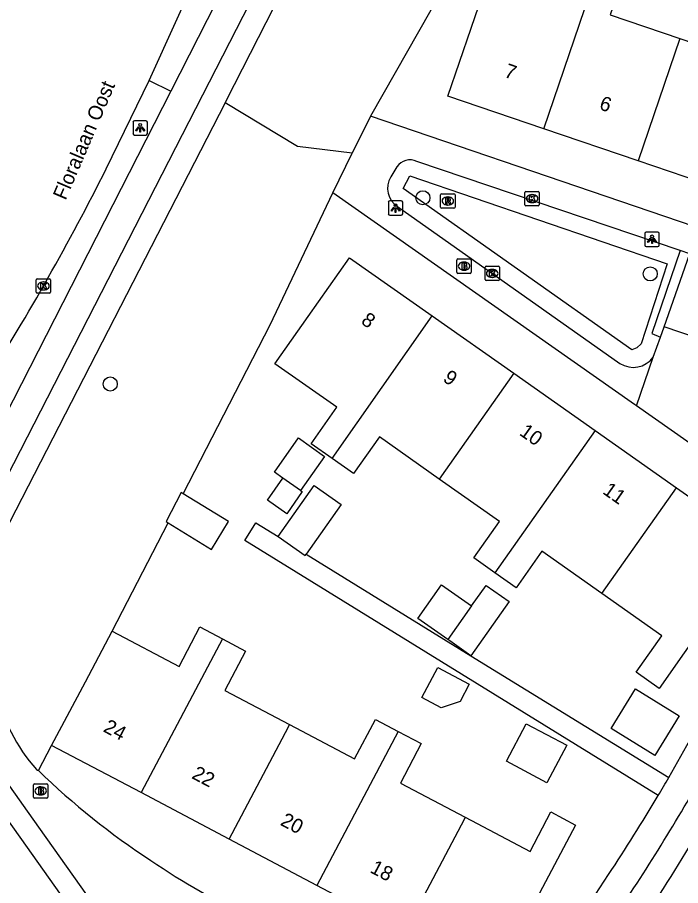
# Model space of a CAD drawing. Extents: x 162675 to 163482, y 379761 to 381227.
# Drawn here: x 163086.7 to 163132.7, y 380915.1 to 380975.4 of the extents above; entities that cross this region are included whole.
import ezdxf

# ---------------------------------------------------------------- set-up
doc = ezdxf.new("R2010")
doc.units = 0
for name, color, linetype in [('IMGEO_Berm_open', 7, 'Continuous'), ('IMGEO_Boom', 7, 'Continuous'), ('IMGEO_Brandkraan', 7, 'Continuous'), ('IMGEO_Fietspad_open', 7, 'Continuous'), ('IMGEO_Gemengd_bos', 7, 'Continuous'), ('IMGEO_Groenvoorziening', 7, 'Continuous'), ('IMGEO_Kolk', 7, 'Continuous'), ('IMGEO_Lichtpunt', 7, 'Continuous'), ('IMGEO_Openbare_ruimte_label', 7, 'Continuous'), ('IMGEO_Pand', 7, 'Continuous'), ('IMGEO_Pand_nummerreeks', 7, 'Continuous'), ('IMGEO_Rijbaan_lokaal_gesloten', 7, 'Continuous'), ('IMGEO_Rijbaan_lokaal_open', 7, 'Continuous'), ('IMGEO_Rioolput', 7, 'Continuous'), ('IMGEO_Voetpad_open', 7, 'Continuous')]:
    doc.layers.add(name, color=color, linetype=linetype)

msp = doc.modelspace()

# ---------------------------------------------------------------- linework, layer by layer
at = {"layer": 'IMGEO_Berm_open'}
msp.add_lwpolyline([(163095.831, 380971.041), (163097.334, 380970.302)], dxfattribs=at)
at = {"layer": 'IMGEO_Boom'}
for centre in [(163114.837, 380962.885), (163130.626, 380957.599), (163093.122, 380949.947)]:
    msp.add_circle(centre, 0.489, dxfattribs=at)
at = {"layer": 'IMGEO_Brandkraan'}
for p, q in [((163117.196, 380957.71), (163117.196, 380958.562)), ((163117.271, 380958.636), (163118.123, 380958.636)), ((163117.684, 380958.416), (163117.709, 380958.416)), ((163118.197, 380958.562), (163118.197, 380957.71)), ((163118.123, 380957.636), (163117.271, 380957.636)), ((163117.707, 380957.856), (163117.682, 380957.856)), ((163087.789, 380921.248), (163087.789, 380922.1)), ((163087.864, 380922.174), (163088.716, 380922.174)), ((163088.79, 380922.1), (163088.79, 380921.248)), ((163088.3, 380921.394), (163088.275, 380921.394)), ((163088.277, 380921.954), (163088.302, 380921.954)), ((163088.716, 380921.174), (163087.864, 380921.174))]:
    msp.add_line(p, q, dxfattribs=at)
for points in [[(163117.196, 380957.71), (163117.196, 380958.562)], [(163117.271, 380958.636), (163118.123, 380958.636)], [(163117.544, 380958.336), (163117.544, 380957.936), (163117.757, 380957.936)], [(163117.775, 380958.336), (163117.544, 380958.336)], [(163117.723, 380958.255), (163117.669, 380958.255), (163117.669, 380958.179)], [(163118.197, 380958.562), (163118.197, 380957.71)], [(163118.123, 380957.636), (163117.271, 380957.636)], [(163117.669, 380958.179), (163117.722, 380958.179)], [(163117.731, 380958.103), (163117.669, 380958.103), (163117.669, 380958.022)], [(163117.669, 380958.022), (163117.731, 380958.022)], [(163087.789, 380921.248), (163087.789, 380922.1)], [(163087.864, 380922.174), (163088.716, 380922.174)], [(163088.79, 380922.1), (163088.79, 380921.248)], [(163088.137, 380921.874), (163088.137, 380921.474), (163088.35, 380921.474)], [(163088.368, 380921.874), (163088.137, 380921.874)], [(163088.316, 380921.793), (163088.262, 380921.793), (163088.262, 380921.717)], [(163088.262, 380921.717), (163088.315, 380921.717)], [(163088.324, 380921.641), (163088.262, 380921.641), (163088.262, 380921.56)], [(163088.262, 380921.56), (163088.324, 380921.56)], [(163088.716, 380921.174), (163087.864, 380921.174)]]:
    msp.add_lwpolyline(points, dxfattribs=at)
for centre, radius, start, end in [((163117.273, 380958.56), 0.0765, 91.55205, 178.44795), ((163117.273, 380958.56), 0.0765, 91.55205, 178.44795), ((163117.724, 380958.217), 0.0379, 267.82845, 90.93552), ((163117.779, 380958.191), 0.145, 59.4692, 91.53667), ((163117.804, 380958.238), 0.0922, 285.51372, 58.15012), ((163118.121, 380958.56), 0.0765, 1.55205, 88.44795), ((163118.121, 380958.56), 0.0765, 1.55205, 88.44795), ((163117.273, 380957.712), 0.0765, 181.55205, 268.44795), ((163117.273, 380957.712), 0.0765, 181.55205, 268.44795), ((163117.732, 380958.062), 0.0404, 269.87594, 90.50774), ((163117.763, 380958.187), 0.251, 268.66757, 293.53466), ((163117.809, 380958.046), 0.105, 301.31148, 78.98903), ((163118.121, 380957.712), 0.0765, 271.55205, 358.44795), ((163118.121, 380957.712), 0.0765, 271.55205, 358.44795), ((163087.866, 380922.098), 0.0765, 91.55205, 178.44795), ((163087.866, 380922.098), 0.0765, 91.55205, 178.44795), ((163088.714, 380922.098), 0.0765, 1.55205, 88.44795), ((163088.714, 380922.098), 0.0765, 1.55205, 88.44795), ((163088.317, 380921.755), 0.0379, 267.82845, 90.93552), ((163088.325, 380921.6), 0.0404, 269.87594, 90.50774), ((163088.356, 380921.725), 0.251, 268.66757, 293.53466), ((163088.372, 380921.729), 0.145, 59.4692, 91.53667), ((163088.397, 380921.776), 0.0922, 285.51372, 58.15012), ((163088.402, 380921.584), 0.105, 301.31148, 78.98903), ((163087.866, 380921.25), 0.0765, 181.55205, 268.44795), ((163087.866, 380921.25), 0.0765, 181.55205, 268.44795), ((163088.714, 380921.25), 0.0765, 271.55205, 358.44795), ((163088.714, 380921.25), 0.0765, 271.55205, 358.44795)]:
    msp.add_arc(centre, radius, start, end, dxfattribs=at)
for centre, major_axis, ratio, start_param, end_param in [((163117.683, 380958.136), (-0.387, 0.002), 0.722429, 4.712389, 7.853982), ((163117.708, 380958.136), (-0.39, 0.002), 0.717154, 1.570796, 4.712389), ((163088.276, 380921.674), (-0.387, 0.002), 0.722429, 4.712389, 7.853982), ((163088.301, 380921.674), (-0.39, 0.002), 0.717154, 1.570796, 4.712389)]:
    msp.add_ellipse(centre, major_axis=major_axis, ratio=ratio, start_param=start_param, end_param=end_param, dxfattribs=at)
at = {"layer": 'IMGEO_Fietspad_open'}
for points in [[(163082.573, 380934.938), (163082.967, 380936.912), (163083.252, 380937.877), (163083.627, 380938.938), (163084.062, 380939.851), (163114.537, 380999.295), (163114.897, 381000), (163116.385, 381003.634), (163117.342, 381006.837), (163117.677, 381007.997)], [(163113.278, 381001.751), (163112.397, 380999.985), (163108.722, 380992.689), (163097.334, 380970.302)], [(163097.334, 380970.302), (163085.202, 380946.557), (163081.312, 380939.161), (163078.602, 380941.045)], [(163095.233, 380909.196), (163087.77, 380919.711), (163084.494, 380924.289)]]:
    msp.add_lwpolyline(points, dxfattribs=at)
at = {"layer": 'IMGEO_Gemengd_bos'}
for points in [[(163129.592, 381005.204), (163128.473, 381000), (163127.445, 380995.227), (163125.384, 380995.798), (163116.243, 380977.443), (163111.192, 380968.563)], [(163109.929, 380965.978), (163106.127, 380966.443), (163101.103, 380969.474)], [(163098.182, 380942.327), (163104.225, 380954.07), (163108.592, 380963.242)], [(163093.264, 380932.77), (163097.141, 380940.305)], [(163088.126, 380923.086), (163089.051, 380924.835)]]:
    msp.add_lwpolyline(points, dxfattribs=at)
at = {"layer": 'IMGEO_Groenvoorziening'}
msp.add_lwpolyline([(163113.476, 380963.521), (163113.919, 380964.413), (163131.807, 380958.304), (163129.997, 380952.746), (163129.706, 380952.463), (163129.347, 380952.32), (163113.476, 380963.521)], dxfattribs=at)
at = {"layer": 'IMGEO_Kolk'}
for p, q in [((163121.921, 380962.406), (163121.921, 380963.258)), ((163121.996, 380963.332), (163122.848, 380963.332)), ((163122.409, 380963.112), (163122.434, 380963.112)), ((163122.922, 380963.258), (163122.922, 380962.406)), ((163122.432, 380962.552), (163122.407, 380962.552)), ((163122.848, 380962.332), (163121.996, 380962.332)), ((163119.152, 380957.204), (163119.152, 380958.056)), ((163119.227, 380958.13), (163120.079, 380958.13)), ((163119.64, 380957.91), (163119.665, 380957.91)), ((163120.153, 380958.056), (163120.153, 380957.204)), ((163087.978, 380956.333), (163087.978, 380957.185)), ((163088.053, 380957.259), (163088.905, 380957.259)), ((163088.466, 380957.039), (163088.491, 380957.039)), ((163088.979, 380957.185), (163088.979, 380956.333)), ((163120.079, 380957.13), (163119.227, 380957.13)), ((163119.663, 380957.35), (163119.638, 380957.35)), ((163088.489, 380956.479), (163088.464, 380956.479)), ((163088.905, 380956.259), (163088.053, 380956.259))]:
    msp.add_line(p, q, dxfattribs=at)
for points in [[(163121.921, 380962.406), (163121.921, 380963.258)], [(163121.996, 380963.332), (163122.848, 380963.332)], [(163122.242, 380963.032), (163122.365, 380963.032), (163122.365, 380962.881), (163122.495, 380963.032), (163122.659, 380963.032), (163122.513, 380962.881), (163122.666, 380962.632), (163122.514, 380962.632), (163122.429, 380962.796), (163122.365, 380962.729), (163122.365, 380962.632), (163122.242, 380962.632), (163122.242, 380963.032)], [(163122.922, 380963.258), (163122.922, 380962.406)], [(163122.848, 380962.332), (163121.996, 380962.332)], [(163119.152, 380957.204), (163119.152, 380958.056)], [(163119.227, 380958.13), (163120.079, 380958.13)], [(163119.473, 380957.83), (163119.596, 380957.83), (163119.596, 380957.679), (163119.726, 380957.83), (163119.89, 380957.83), (163119.744, 380957.679), (163119.897, 380957.43), (163119.745, 380957.43), (163119.66, 380957.594), (163119.596, 380957.527), (163119.596, 380957.43), (163119.473, 380957.43), (163119.473, 380957.83)], [(163120.153, 380958.056), (163120.153, 380957.204)], [(163087.978, 380956.333), (163087.978, 380957.185)], [(163088.053, 380957.259), (163088.905, 380957.259)], [(163088.979, 380957.185), (163088.979, 380956.333)], [(163120.079, 380957.13), (163119.227, 380957.13)], [(163088.299, 380956.959), (163088.422, 380956.959), (163088.422, 380956.808), (163088.552, 380956.959), (163088.716, 380956.959), (163088.57, 380956.808), (163088.723, 380956.559), (163088.571, 380956.559), (163088.486, 380956.723), (163088.422, 380956.656), (163088.422, 380956.559), (163088.299, 380956.559), (163088.299, 380956.959)], [(163088.905, 380956.259), (163088.053, 380956.259)]]:
    msp.add_lwpolyline(points, dxfattribs=at)
for centre, start, end in [((163121.998, 380963.256), 91.55205, 178.44795), ((163121.998, 380963.256), 91.55205, 178.44795), ((163122.846, 380963.256), 1.55205, 88.44795), ((163122.846, 380963.256), 1.55205, 88.44795), ((163121.998, 380962.408), 181.55205, 268.44795), ((163121.998, 380962.408), 181.55205, 268.44795), ((163122.846, 380962.408), 271.55205, 358.44795), ((163122.846, 380962.408), 271.55205, 358.44795), ((163119.229, 380958.054), 91.55205, 178.44795), ((163119.229, 380958.054), 91.55205, 178.44795), ((163120.077, 380958.054), 1.55205, 88.44795), ((163120.077, 380958.054), 1.55205, 88.44795), ((163088.055, 380957.183), 91.55205, 178.44795), ((163088.055, 380957.183), 91.55205, 178.44795), ((163088.903, 380957.183), 1.55205, 88.44795), ((163088.903, 380957.183), 1.55205, 88.44795), ((163119.229, 380957.206), 181.55205, 268.44795), ((163119.229, 380957.206), 181.55205, 268.44795), ((163120.077, 380957.206), 271.55205, 358.44795), ((163120.077, 380957.206), 271.55205, 358.44795), ((163088.055, 380956.335), 181.55205, 268.44795), ((163088.055, 380956.335), 181.55205, 268.44795), ((163088.903, 380956.335), 271.55205, 358.44795), ((163088.903, 380956.335), 271.55205, 358.44795)]:
    msp.add_arc(centre, 0.0765, start, end, dxfattribs=at)
for centre, major_axis, ratio, start_param, end_param in [((163122.408, 380962.832), (-0.387, 0.002), 0.722429, 4.712389, 7.853982), ((163122.433, 380962.832), (-0.39, 0.002), 0.717154, 1.570796, 4.712389), ((163119.639, 380957.63), (-0.387, 0.002), 0.722429, 4.712389, 7.853982), ((163119.664, 380957.63), (-0.39, 0.002), 0.717154, 1.570796, 4.712389), ((163088.465, 380956.759), (-0.387, 0.002), 0.722429, 4.712389, 7.853982), ((163088.49, 380956.759), (-0.39, 0.002), 0.717154, 1.570796, 4.712389)]:
    msp.add_ellipse(centre, major_axis=major_axis, ratio=ratio, start_param=start_param, end_param=end_param, dxfattribs=at)
at = {"layer": 'IMGEO_Lichtpunt'}
for p, q in [((163094.701, 380968.15), (163094.701, 380967.343)), ((163094.701, 380968.15), (163094.701, 380967.343)), ((163095.603, 380968.245), (163094.795, 380968.245)), ((163095.603, 380968.245), (163094.795, 380968.245)), ((163095.697, 380967.343), (163095.697, 380968.15)), ((163095.697, 380967.343), (163095.697, 380968.15)), ((163094.795, 380967.249), (163095.603, 380967.249)), ((163094.795, 380967.249), (163095.603, 380967.249)), ((163112.436, 380962.575), (163112.436, 380961.768)), ((163112.436, 380962.575), (163112.436, 380961.768)), ((163113.338, 380962.67), (163112.53, 380962.67)), ((163113.338, 380962.67), (163112.53, 380962.67)), ((163113.432, 380961.768), (163113.432, 380962.575)), ((163113.432, 380961.768), (163113.432, 380962.575)), ((163112.53, 380961.674), (163113.338, 380961.674)), ((163112.53, 380961.674), (163113.338, 380961.674)), ((163130.254, 380960.409), (163130.254, 380959.602)), ((163130.254, 380960.409), (163130.254, 380959.602)), ((163131.156, 380960.504), (163130.348, 380960.504)), ((163131.156, 380960.504), (163130.348, 380960.504)), ((163131.25, 380959.602), (163131.25, 380960.409)), ((163131.25, 380959.602), (163131.25, 380960.409)), ((163130.348, 380959.508), (163131.156, 380959.508)), ((163130.348, 380959.508), (163131.156, 380959.508))]:
    msp.add_line(p, q, dxfattribs=at)
for points in [[(163095.075, 380967.814), (163095.114, 380967.786), (163094.926, 380967.524), (163094.888, 380967.551), (163095.075, 380967.814)], [(163095.177, 380967.766), (163095.224, 380967.766), (163095.224, 380967.444), (163095.177, 380967.444), (163095.177, 380967.766)], [(163095.287, 380967.786), (163095.325, 380967.813), (163095.512, 380967.551), (163095.473, 380967.523), (163095.287, 380967.786)], [(163112.81, 380962.239), (163112.849, 380962.211), (163112.661, 380961.949), (163112.623, 380961.976), (163112.81, 380962.239)], [(163112.912, 380962.191), (163112.959, 380962.191), (163112.959, 380961.869), (163112.912, 380961.869), (163112.912, 380962.191)], [(163113.022, 380962.211), (163113.06, 380962.238), (163113.247, 380961.976), (163113.208, 380961.948), (163113.022, 380962.211)], [(163130.628, 380960.073), (163130.667, 380960.045), (163130.479, 380959.783), (163130.441, 380959.81), (163130.628, 380960.073)], [(163130.73, 380960.025), (163130.777, 380960.025), (163130.777, 380959.703), (163130.73, 380959.703), (163130.73, 380960.025)], [(163130.84, 380960.045), (163130.878, 380960.072), (163131.065, 380959.81), (163131.026, 380959.782), (163130.84, 380960.045)]]:
    msp.add_lwpolyline(points, dxfattribs=at)
for centre in [(163095.2, 380967.948), (163112.935, 380962.373), (163130.753, 380960.207)]:
    msp.add_circle(centre, 0.0994, dxfattribs=at)
for centre, start, end in [((163094.795, 380968.15), 90, 180), ((163094.795, 380968.15), 90, 180), ((163095.603, 380968.15), 0, 90), ((163095.603, 380968.15), 0, 90), ((163094.795, 380967.343), 180, 270), ((163094.795, 380967.343), 180, 270), ((163095.603, 380967.343), 270, 0), ((163095.603, 380967.343), 270, 360), ((163112.53, 380962.575), 90, 180), ((163112.53, 380962.575), 90, 180), ((163113.338, 380962.575), 0, 90), ((163113.338, 380962.575), 0, 90), ((163112.53, 380961.768), 180, 270), ((163112.53, 380961.768), 180, 270), ((163113.338, 380961.768), 270, 0), ((163113.338, 380961.768), 270, 360), ((163130.348, 380960.409), 90, 180), ((163130.348, 380960.409), 90, 180), ((163131.156, 380960.409), 0, 90), ((163131.156, 380960.409), 0, 90), ((163130.348, 380959.602), 180, 270), ((163130.348, 380959.602), 180, 270), ((163131.156, 380959.602), 270, 0), ((163131.156, 380959.602), 270, 360)]:
    msp.add_arc(centre, 0.0946, start, end, dxfattribs=at)
at = {"layer": 'IMGEO_Pand'}
for points in [[(163123.232, 380967.681), (163116.569, 380969.952), (163118.188, 380974.683), (163119.483, 380978.469), (163124.45, 380976.769), (163125.453, 380979.702), (163127.133, 380979.127)], [(163123.232, 380967.681), (163127.133, 380979.127)], [(163127.133, 380979.127), (163128.859, 380978.536), (163127.855, 380975.602), (163132.676, 380973.953)], [(163132.676, 380973.953), (163137.508, 380972.3), (163138.51, 380975.232), (163140.218, 380974.648)], [(163132.676, 380973.953), (163129.779, 380965.45)], [(163129.779, 380965.45), (163123.232, 380967.681)], [(163136.323, 380963.22), (163129.779, 380965.45)], [(163108.527, 380944.78), (163107.08, 380945.799), (163108.863, 380948.335), (163104.562, 380951.36), (163106.862, 380954.631), (163109.738, 380958.721), (163115.489, 380954.673)], [(163108.527, 380944.78), (163115.489, 380954.673)], [(163115.489, 380954.673), (163121.142, 380950.695)], [(163121.142, 380950.695), (163115.969, 380943.346)], [(163121.142, 380950.695), (163126.793, 380946.718)], [(163105.115, 380943.414), (163104.521, 380943.832), (163106.186, 380946.199), (163108.002, 380944.921), (163106.337, 380942.554)], [(163115.969, 380943.346), (163111.811, 380946.27), (163110.023, 380943.728), (163108.527, 380944.78)], [(163126.793, 380946.718), (163119.832, 380936.827)], [(163126.793, 380946.718), (163132.444, 380942.741)], [(163106.337, 380942.554), (163106.46, 380942.468), (163105.382, 380940.935), (163104.037, 380941.882), (163105.115, 380943.414)], [(163106.337, 380942.554), (163105.115, 380943.414)], [(163119.832, 380936.827), (163118.364, 380937.86), (163120.152, 380940.404), (163115.969, 380943.346)], [(163104.782, 380939.343), (163107.275, 380942.885), (163109.151, 380941.566), (163106.736, 380938.134)], [(163132.444, 380942.741), (163138.193, 380938.695), (163131.241, 380928.799), (163129.647, 380929.921), (163131.43, 380932.456), (163127.267, 380935.384)], [(163127.267, 380935.384), (163132.444, 380942.741)], [(163098.182, 380942.327), (163098.036, 380942.417), (163096.996, 380940.394), (163097.141, 380940.305)], [(163097.141, 380940.305), (163100.148, 380938.457), (163101.335, 380940.389), (163098.182, 380942.327)], [(163104.782, 380939.343), (163106.658, 380938.023), (163106.736, 380938.134)], [(163127.267, 380935.384), (163123.089, 380938.323), (163121.307, 380935.789), (163119.832, 380936.827)], [(163116.569, 380932.191), (163114.488, 380933.656), (163116.136, 380935.999), (163118.218, 380934.534)], [(163118.218, 380934.534), (163119.22, 380935.957), (163120.819, 380934.832), (163118.168, 380931.065)], [(163118.218, 380934.534), (163116.569, 380932.191)], [(163093.264, 380932.77), (163097.903, 380930.325), (163099.345, 380933.063), (163100.909, 380932.238)], [(163089.051, 380924.835), (163091.396, 380929.252), (163093.264, 380932.77)], [(163100.909, 380932.238), (163095.268, 380921.553)], [(163100.909, 380932.238), (163102.526, 380931.386), (163101.081, 380928.646), (163105.57, 380926.281)], [(163118.168, 380931.065), (163116.703, 380932.097), (163116.569, 380932.191)], [(163114.766, 380928.152), (163115.87, 380930.246), (163118.058, 380929.092), (163117.425, 380927.893), (163116.116, 380927.44), (163114.766, 380928.152)], [(163127.913, 380926.008), (163129.609, 380928.76), (163132.646, 380926.888), (163130.95, 380924.136), (163127.913, 380926.008)], [(163101.373, 380918.33), (163105.494, 380926.136), (163105.57, 380926.281)], [(163105.57, 380926.281), (163110.095, 380923.897), (163111.543, 380926.643), (163113.127, 380925.808)], [(163120.636, 380923.729), (163122.008, 380926.333), (163124.825, 380924.849), (163123.453, 380922.245), (163120.636, 380923.729)], [(163113.127, 380925.808), (163107.478, 380915.107)], [(163113.127, 380925.808), (163114.723, 380924.966), (163113.274, 380922.218), (163117.783, 380919.841)], [(163095.268, 380921.553), (163089.051, 380924.835)], [(163101.373, 380918.33), (163095.268, 380921.553)], [(163117.783, 380919.841), (163122.278, 380917.471), (163123.721, 380920.21), (163125.444, 380919.301), (163119.792, 380908.606), (163113.582, 380911.885)], [(163117.783, 380919.841), (163117.704, 380919.692), (163113.582, 380911.885)], [(163107.478, 380915.107), (163101.373, 380918.33)], [(163113.582, 380911.885), (163107.478, 380915.107)]]:
    msp.add_lwpolyline(points, dxfattribs=at)
at = {"layer": 'IMGEO_Rijbaan_lokaal_gesloten'}
for points in [[(163095.831, 380971.041), (163099.718, 380979.621)], [(163092.842, 380964.895), (163095.831, 380971.041)], [(163081.278, 380926.234), (163086.949, 380918.298), (163092.352, 380910.665)]]:
    msp.add_lwpolyline(points, dxfattribs=at)
msp.add_arc((162936.719, 381043.38), 174.741, 327.69234, 333.31081, dxfattribs=at)
at = {"layer": 'IMGEO_Rijbaan_lokaal_open'}
for points in [[(163131.339, 380953.203), (163131.602, 380953.931)], [(163143.584, 380949.834), (163131.602, 380953.931)], [(163130.836, 380951.808), (163131.339, 380953.203)], [(163129.668, 380948.441), (163130.836, 380951.808)], [(163140.631, 380940.742), (163129.668, 380948.441)]]:
    msp.add_lwpolyline(points, dxfattribs=at)
msp.add_arc((163013.842, 380990.197), 139.728, 325.18028, 331.61858, dxfattribs=at)
at = {"layer": 'IMGEO_Rioolput'}
for p, q in [((163116.067, 380962.238), (163116.067, 380963.09)), ((163116.142, 380963.164), (163116.994, 380963.164)), ((163117.068, 380963.09), (163117.068, 380962.238)), ((163116.555, 380962.944), (163116.58, 380962.944)), ((163116.994, 380962.164), (163116.142, 380962.164)), ((163116.578, 380962.384), (163116.553, 380962.384))]:
    msp.add_line(p, q, dxfattribs=at)
for points in [[(163116.067, 380962.238), (163116.067, 380963.09)], [(163116.142, 380963.164), (163116.994, 380963.164)], [(163117.068, 380963.09), (163117.068, 380962.238)], [(163116.656, 380962.862), (163116.404, 380962.864), (163116.404, 380962.464)], [(163116.404, 380962.464), (163116.528, 380962.464), (163116.528, 380962.626), (163116.539, 380962.626)], [(163116.582, 380962.783), (163116.528, 380962.783), (163116.528, 380962.702)], [(163116.528, 380962.702), (163116.58, 380962.702)], [(163116.586, 380962.597), (163116.657, 380962.464), (163116.797, 380962.464), (163116.732, 380962.59)], [(163116.994, 380962.164), (163116.142, 380962.164)]]:
    msp.add_lwpolyline(points, dxfattribs=at)
for centre, radius, start, end in [((163116.144, 380963.088), 0.0765, 91.55205, 178.44795), ((163116.144, 380963.088), 0.0765, 91.55205, 178.44795), ((163116.992, 380963.088), 0.0765, 1.55205, 88.44795), ((163116.992, 380963.088), 0.0765, 1.55205, 88.44795), ((163116.538, 380962.573), 0.0533, 26.02933, 88.69889), ((163116.564, 380962.891), 0.19, 274.7715, 282.96867), ((163116.588, 380962.687), 0.0964, 77.00612, 93.18647), ((163116.602, 380962.744), 0.0378, 276.66336, 79.67722), ((163116.655, 380962.752), 0.109, 350.36119, 89.41601), ((163116.653, 380962.752), 0.112, 277.58423, 350.98172), ((163116.637, 380962.537), 0.108, 29.51342, 73.79051), ((163116.144, 380962.24), 0.0765, 181.55205, 268.44795), ((163116.144, 380962.24), 0.0765, 181.55205, 268.44795), ((163116.992, 380962.24), 0.0765, 271.55205, 358.44795), ((163116.992, 380962.24), 0.0765, 271.55205, 358.44795)]:
    msp.add_arc(centre, radius, start, end, dxfattribs=at)
for centre, major_axis, ratio, start_param, end_param in [((163116.554, 380962.664), (-0.387, 0.002), 0.722429, 4.712389, 7.853982), ((163116.579, 380962.664), (-0.39, 0.002), 0.717154, 1.570796, 4.712389)]:
    msp.add_ellipse(centre, major_axis=major_axis, ratio=ratio, start_param=start_param, end_param=end_param, dxfattribs=at)
at = {"layer": 'IMGEO_Voetpad_open'}
for points in [[(163101.103, 380969.474), (163101.756, 380970.755), (163116.667, 381000), (163118.19, 381004.006), (163118.862, 381006.215), (163119.2, 381007.44)], [(163149.106, 380977.626), (163145.977, 380956.699), (163111.192, 380968.563)], [(163101.103, 380969.474), (163085.699, 380939.507), (163085.075, 380938.231)], [(163111.192, 380968.563), (163109.929, 380965.978)], [(163108.592, 380963.242), (163109.929, 380965.978)], [(163113.026, 380965.034), (163112.6, 380964.332)], [(163132.702, 380959.224), (163114.426, 380965.406)], [(163129.668, 380948.441), (163129.54, 380948.531), (163108.592, 380963.242)], [(163113.078, 380962.272), (163128.521, 380951.373)], [(163132.702, 380959.224), (163130.748, 380953.445), (163131.339, 380953.203)], [(163131.602, 380953.931), (163133.359, 380958.954)], [(163133.359, 380958.954), (163133.374, 380958.997), (163132.702, 380959.224)], [(163131.171, 380921.346), (163102.461, 380939.068), (163103.227, 380940.309), (163104.782, 380939.343)], [(163106.736, 380938.134), (163118.168, 380931.065)], [(163118.168, 380931.065), (163131.908, 380922.605)], [(163088.006, 380923.155), (163088.066, 380923.12), (163088.126, 380923.086)]]:
    msp.add_lwpolyline(points, dxfattribs=at)
for centre, radius, start, end in [((163113.943, 380964.404), 1.113, 64.26508, 145.49584), ((163113.91, 380963.55), 1.525, 149.17965, 236.94768), ((163129.446, 380952.83), 1.726, 237.59939, 323.68475), ((163096.922, 380931.166), 11.986, 191.8053, 221.94154), ((163018.444, 380988.201), 131.06, 329.96699, 332.9463), ((163006.679, 380994.994), 146.609, 326.44487, 331.31361), ((163125.491, 380961.796), 53.802, 226.01297, 236.68887), ((163027.098, 380983.114), 121.023, 329.31059, 330.00126), ((163018.774, 380987.975), 130.662, 326.50611, 329.34028), ((163128.458, 380965.083), 58.182, 236.02455, 251.90986), ((163033.545, 380976.237), 111.878, 322.7904, 327.34487)]:
    msp.add_arc(centre, radius, start, end, dxfattribs=at)

# ---------------------------------------------------------------- texts
at = {"layer": 'IMGEO_Openbare_ruimte_label'}
msp.add_text('Floralaan Oost', height=1, rotation=66.79389, dxfattribs=at).set_placement((163090.019, 380962.666))
at = {"layer": 'IMGEO_Pand_nummerreeks'}
for s, rotation, p in [('7', 341.18196, (163120.423, 380971.302)), ('6', 341.18196, (163127.026, 380969.052)), ('8', 324.86296, (163110.474, 380954.193)), ('9', 324.86296, (163116.162, 380950.19)), ('10', 324.86296, (163121.478, 380946.447)), ('11', 324.86296, (163127.26, 380942.378)), ('24', 332.16922, (163092.571, 380925.827)), ('22', 332.16922, (163098.716, 380922.582)), ('20', 332.16922, (163104.869, 380919.333)), ('18', 332.16922, (163111.099, 380916.045))]:
    msp.add_text(s, height=1, rotation=rotation, dxfattribs=at).set_placement(p)

doc.saveas('drawing.dxf')
